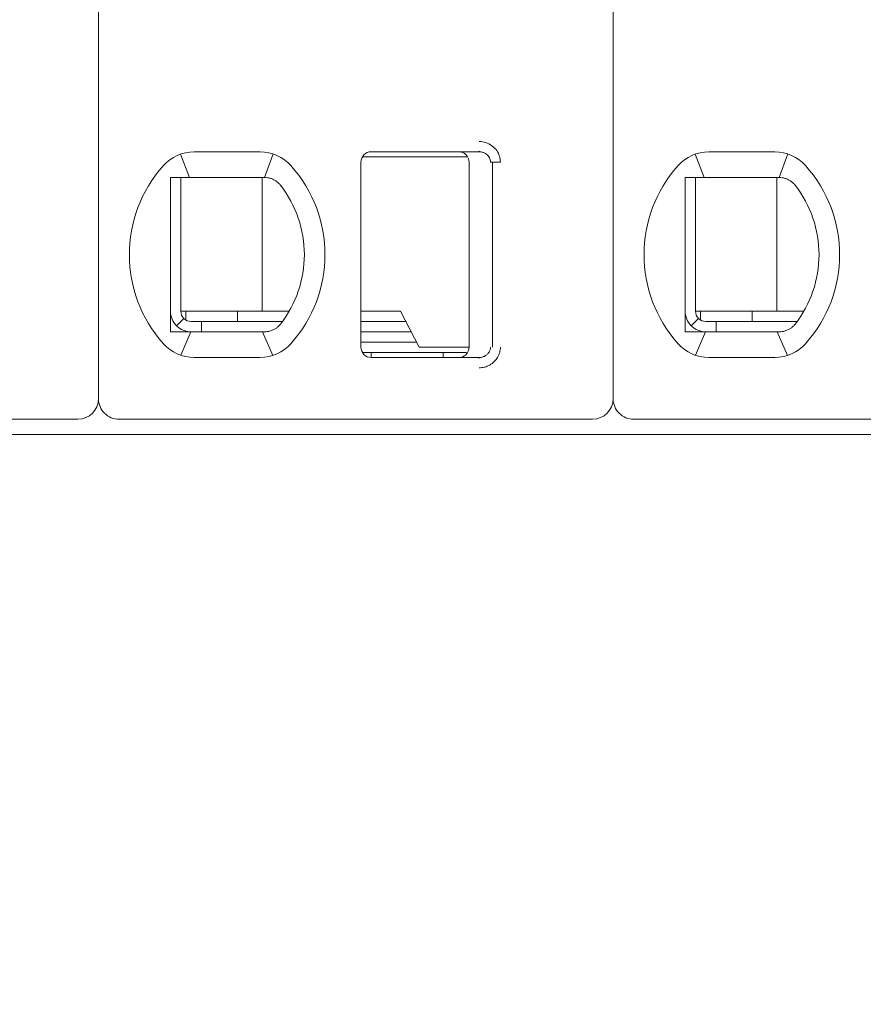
# Model space of a CAD drawing. Header units: millimetres. Extents: x -1114 to 1396, y -630 to 631.
# Tile 606 of 656: x 384 to 392, y 135 to 144. Entities that reach past the tile are written whole.
import ezdxf

# ---------------------------------------------------------------- set-up
doc = ezdxf.new("R2010")
doc.units = ezdxf.units.MM
doc.header["$MEASUREMENT"] = 0

msp = doc.modelspace()

# ---------------------------------------------------------------- linework, layer by layer
at = {"lineweight": 18}
for points, knots in [([(1038.9843, -629.7647), (1038.9843, -629.7647), (-1111.4882, -629.7647), (-1111.4882, -629.7647), (-1111.4882, -629.7647), (-1111.4882, -629.7647), (-1111.4882, 630.7883), (-1111.4882, 630.7883), (-1111.4882, 630.7883), (-1111.4882, 630.7883), (1038.9843, 630.7883), (1038.9843, 630.7883)], [0, 0, 0, 0, 0.333333, 0.333333, 0.333333, 0.333333, 0.666667, 0.666667, 0.666667, 0.666667, 1, 1, 1, 1]), ([(388.3647, 142.9457), (388.3868, 142.9458), (388.4079, 142.9426), (388.429, 142.9358), (388.429, 142.9358), (388.4501, 142.929), (388.4712, 142.9187), (388.4897, 142.9051), (388.4897, 142.9051), (388.5083, 142.8915), (388.5244, 142.8745), (388.5366, 142.8573), (388.5366, 142.8573), (388.5487, 142.8401), (388.5571, 142.8226), (388.5628, 142.804), (388.5628, 142.804), (388.5685, 142.7855), (388.5717, 142.766), (388.5718, 142.7457)], [0, 0, 0, 0, 0.2, 0.2, 0.2, 0.2, 0.4, 0.4, 0.4, 0.4, 0.6, 0.6, 0.6, 0.6, 0.8, 0.8, 0.8, 0.8, 1, 1, 1, 1]), ([(387.3173, 142.8457), (387.2908, 142.8457), (387.2654, 142.8351), (387.2466, 142.8164), (387.2466, 142.8164), (387.2278, 142.7976), (387.2173, 142.7722), (387.2173, 142.7457)], [0, 0, 0, 0, 0.5, 0.5, 0.5, 0.5, 1, 1, 1, 1]), ([(387.3173, 142.8457), (387.2908, 142.8457), (387.2654, 142.8351), (387.2466, 142.8164), (387.2466, 142.8164), (387.2278, 142.7976), (387.2173, 142.7722), (387.2173, 142.7457)], [0, 0, 0, 0, 0.5, 0.5, 0.5, 0.5, 1, 1, 1, 1]), ([(388.1673, 142.8457), (388.1778, 142.8457), (388.1883, 142.844), (388.1983, 142.8407), (388.1983, 142.8407), (388.2083, 142.8375), (388.2177, 142.8326), (388.2262, 142.8265), (388.2262, 142.8265), (388.2347, 142.8203), (388.2421, 142.8128), (388.2483, 142.8044), (388.2483, 142.8044), (388.2544, 142.7959), (388.2592, 142.7864), (388.2625, 142.7764), (388.2625, 142.7764), (388.2657, 142.7665), (388.2673, 142.7561), (388.2673, 142.7457)], [0, 0, 0, 0, 0.2, 0.2, 0.2, 0.2, 0.4, 0.4, 0.4, 0.4, 0.6, 0.6, 0.6, 0.6, 0.8, 0.8, 0.8, 0.8, 1, 1, 1, 1]), ([(388.3647, 142.8457), (388.3735, 142.8457), (388.3822, 142.8447), (388.3907, 142.8428), (388.3907, 142.8428), (388.3991, 142.841), (388.4072, 142.8383), (388.415, 142.8347), (388.415, 142.8347), (388.4225, 142.8312), (388.4297, 142.8269), (388.4363, 142.8219), (388.4363, 142.8219), (388.4425, 142.8171), (388.4481, 142.8117), (388.453, 142.8058), (388.453, 142.8058), (388.4575, 142.8003), (388.4615, 142.7944), (388.4647, 142.7882), (388.4647, 142.7882), (388.468, 142.782), (388.4705, 142.7754), (388.4723, 142.7686), (388.4723, 142.7686), (388.4742, 142.7611), (388.4752, 142.7534), (388.4752, 142.7457)], [0, 0, 0, 0, 0.142857, 0.142857, 0.142857, 0.142857, 0.285714, 0.285714, 0.285714, 0.285714, 0.428571, 0.428571, 0.428571, 0.428571, 0.571429, 0.571429, 0.571429, 0.571429, 0.714286, 0.714286, 0.714286, 0.714286, 0.857143, 0.857143, 0.857143, 0.857143, 1, 1, 1, 1]), ([(385.3673, 142.5957), (385.3741, 142.5957), (385.3809, 142.5957), (385.3877, 142.5957), (385.3877, 142.5957), (385.3945, 142.5957), (385.4013, 142.5957), (385.4082, 142.5957), (385.4082, 142.5957), (385.415, 142.5957), (385.4219, 142.5957), (385.4288, 142.5957)], [0, 0, 0, 0, 0.333333, 0.333333, 0.333333, 0.333333, 0.666667, 0.666667, 0.666667, 0.666667, 1, 1, 1, 1]), ([(385.3673, 142.5957), (385.3673, 142.5447), (385.3673, 142.4922), (385.3673, 142.4373), (385.3673, 142.4373), (385.3673, 142.4098), (385.3673, 142.3817), (385.3673, 142.3528), (385.3673, 142.3528), (385.3673, 142.3383), (385.3673, 142.3237), (385.3673, 142.3087), (385.3673, 142.3087), (385.3673, 142.2938), (385.3673, 142.2786), (385.3673, 142.2633), (385.3673, 142.2633), (385.3673, 142.2325), (385.3673, 142.2009), (385.3673, 142.1682), (385.3673, 142.1682), (385.3673, 142.1355), (385.3673, 142.1017), (385.3673, 142.0664), (385.3673, 142.0664), (385.3673, 142.0487), (385.3673, 142.0307), (385.3673, 142.0126), (385.3673, 142.0126), (385.3673, 141.9945), (385.3673, 141.9763), (385.3673, 141.9578), (385.3673, 141.9578), (385.3673, 141.9392), (385.3673, 141.9205), (385.3673, 141.9016), (385.3673, 141.9016), (385.3673, 141.8826), (385.3673, 141.8633), (385.3673, 141.8443), (385.3673, 141.8443), (385.3673, 141.8063), (385.3673, 141.7687), (385.3673, 141.7317), (385.3673, 141.7317), (385.3673, 141.7224), (385.3673, 141.7132), (385.3673, 141.7039), (385.3673, 141.7039), (385.3673, 141.6947), (385.3673, 141.6855), (385.3673, 141.6764), (385.3673, 141.6764), (385.3673, 141.6582), (385.3673, 141.6404), (385.3673, 141.6229), (385.3673, 141.6229), (385.3673, 141.588), (385.3673, 141.5543), (385.3673, 141.5217), (385.3673, 141.5217), (385.3673, 141.5053), (385.3673, 141.4893), (385.3673, 141.4734), (385.3673, 141.4734), (385.3673, 141.4575), (385.3673, 141.4419), (385.3673, 141.4266), (385.3673, 141.4266), (385.3673, 141.3959), (385.3673, 141.3663), (385.3673, 141.3375), (385.3673, 141.3375), (385.3673, 141.3088), (385.3673, 141.2808), (385.3673, 141.2535), (385.3673, 141.2535), (385.3673, 141.1988), (385.3673, 141.1465), (385.3673, 141.0957)], [0, 0, 0, 0, 0.05, 0.05, 0.05, 0.05, 0.1, 0.1, 0.1, 0.1, 0.15, 0.15, 0.15, 0.15, 0.2, 0.2, 0.2, 0.2, 0.25, 0.25, 0.25, 0.25, 0.3, 0.3, 0.3, 0.3, 0.35, 0.35, 0.35, 0.35, 0.4, 0.4, 0.4, 0.4, 0.45, 0.45, 0.45, 0.45, 0.5, 0.5, 0.5, 0.5, 0.55, 0.55, 0.55, 0.55, 0.6, 0.6, 0.6, 0.6, 0.65, 0.65, 0.65, 0.65, 0.7, 0.7, 0.7, 0.7, 0.75, 0.75, 0.75, 0.75, 0.8, 0.8, 0.8, 0.8, 0.85, 0.85, 0.85, 0.85, 0.9, 0.9, 0.9, 0.9, 0.95, 0.95, 0.95, 0.95, 1, 1, 1, 1]), ([(385.5965, 142.5957), (385.5913, 142.5957), (385.5861, 142.5957), (385.5809, 142.5957), (385.5809, 142.5957), (385.5756, 142.5957), (385.5703, 142.5957), (385.5649, 142.5957), (385.5649, 142.5957), (385.5595, 142.5957), (385.554, 142.5957), (385.5483, 142.5957), (385.5483, 142.5957), (385.5427, 142.5957), (385.5369, 142.5957), (385.5309, 142.5957), (385.5309, 142.5957), (385.5249, 142.5957), (385.5188, 142.5957), (385.5125, 142.5957), (385.5125, 142.5957), (385.5062, 142.5957), (385.4998, 142.5957), (385.4932, 142.5957), (385.4932, 142.5957), (385.4866, 142.5957), (385.4799, 142.5957), (385.4729, 142.5957), (385.4729, 142.5957), (385.466, 142.5957), (385.4589, 142.5957), (385.4515, 142.5957), (385.4515, 142.5957), (385.4441, 142.5957), (385.4366, 142.5957), (385.4288, 142.5957)], [0, 0, 0, 0, 0.111111, 0.111111, 0.111111, 0.111111, 0.222222, 0.222222, 0.222222, 0.222222, 0.333333, 0.333333, 0.333333, 0.333333, 0.444444, 0.444444, 0.444444, 0.444444, 0.555556, 0.555556, 0.555556, 0.555556, 0.666667, 0.666667, 0.666667, 0.666667, 0.777778, 0.777778, 0.777778, 0.777778, 0.888889, 0.888889, 0.888889, 0.888889, 1, 1, 1, 1]), ([(386.2797, 142.5957), (386.275, 142.5957), (386.2703, 142.5957), (386.2657, 142.5957), (386.2657, 142.5957), (386.261, 142.5957), (386.2563, 142.5957), (386.2517, 142.5957), (386.2517, 142.5957), (386.2471, 142.5957), (386.2426, 142.5957), (386.2381, 142.5957)], [0, 0, 0, 0, 0.333333, 0.333333, 0.333333, 0.333333, 0.666667, 0.666667, 0.666667, 0.666667, 1, 1, 1, 1]), ([(386.3774, 142.5702), (386.367, 142.576), (386.3564, 142.5807), (386.3456, 142.5845), (386.3456, 142.5845), (386.3348, 142.5883), (386.3238, 142.5911), (386.3128, 142.5929), (386.3128, 142.5929), (386.3017, 142.5948), (386.2907, 142.5957), (386.2797, 142.5957)], [0, 0, 0, 0, 0.333333, 0.333333, 0.333333, 0.333333, 0.666667, 0.666667, 0.666667, 0.666667, 1, 1, 1, 1]), ([(386.438, 142.5179), (386.4327, 142.5247), (386.427, 142.5313), (386.4207, 142.5375), (386.4207, 142.5375), (386.4144, 142.5438), (386.4075, 142.5497), (386.4003, 142.5552), (386.4003, 142.5552), (386.3931, 142.5607), (386.3854, 142.5657), (386.3774, 142.5702)], [0, 0, 0, 0, 0.333333, 0.333333, 0.333333, 0.333333, 0.666667, 0.666667, 0.666667, 0.666667, 1, 1, 1, 1]), ([(390.3673, 142.5957), (390.3741, 142.5957), (390.3809, 142.5957), (390.3877, 142.5957), (390.3877, 142.5957), (390.3945, 142.5957), (390.4013, 142.5957), (390.4082, 142.5957), (390.4082, 142.5957), (390.415, 142.5957), (390.4219, 142.5957), (390.4288, 142.5957)], [0, 0, 0, 0, 0.333333, 0.333333, 0.333333, 0.333333, 0.666667, 0.666667, 0.666667, 0.666667, 1, 1, 1, 1]), ([(390.3673, 142.5957), (390.3673, 142.5447), (390.3673, 142.4922), (390.3673, 142.4373), (390.3673, 142.4373), (390.3673, 142.4098), (390.3673, 142.3817), (390.3673, 142.3528), (390.3673, 142.3528), (390.3673, 142.3383), (390.3673, 142.3237), (390.3673, 142.3087), (390.3673, 142.3087), (390.3673, 142.2938), (390.3673, 142.2786), (390.3673, 142.2633), (390.3673, 142.2633), (390.3673, 142.2325), (390.3673, 142.2009), (390.3673, 142.1682), (390.3673, 142.1682), (390.3673, 142.1355), (390.3673, 142.1017), (390.3673, 142.0664), (390.3673, 142.0664), (390.3673, 142.0487), (390.3673, 142.0307), (390.3673, 142.0126), (390.3673, 142.0126), (390.3673, 141.9945), (390.3673, 141.9763), (390.3673, 141.9578), (390.3673, 141.9578), (390.3673, 141.9392), (390.3673, 141.9205), (390.3673, 141.9016), (390.3673, 141.9016), (390.3673, 141.8826), (390.3673, 141.8633), (390.3673, 141.8443), (390.3673, 141.8443), (390.3673, 141.8063), (390.3673, 141.7687), (390.3673, 141.7317), (390.3673, 141.7317), (390.3673, 141.7224), (390.3673, 141.7132), (390.3673, 141.7039), (390.3673, 141.7039), (390.3673, 141.6947), (390.3673, 141.6855), (390.3673, 141.6764), (390.3673, 141.6764), (390.3673, 141.6582), (390.3673, 141.6404), (390.3673, 141.6229), (390.3673, 141.6229), (390.3673, 141.588), (390.3673, 141.5543), (390.3673, 141.5217), (390.3673, 141.5217), (390.3673, 141.5053), (390.3673, 141.4893), (390.3673, 141.4734), (390.3673, 141.4734), (390.3673, 141.4575), (390.3673, 141.4419), (390.3673, 141.4266), (390.3673, 141.4266), (390.3673, 141.3959), (390.3673, 141.3663), (390.3673, 141.3375), (390.3673, 141.3375), (390.3673, 141.3088), (390.3673, 141.2808), (390.3673, 141.2535), (390.3673, 141.2535), (390.3673, 141.1988), (390.3673, 141.1465), (390.3673, 141.0957)], [0, 0, 0, 0, 0.05, 0.05, 0.05, 0.05, 0.1, 0.1, 0.1, 0.1, 0.15, 0.15, 0.15, 0.15, 0.2, 0.2, 0.2, 0.2, 0.25, 0.25, 0.25, 0.25, 0.3, 0.3, 0.3, 0.3, 0.35, 0.35, 0.35, 0.35, 0.4, 0.4, 0.4, 0.4, 0.45, 0.45, 0.45, 0.45, 0.5, 0.5, 0.5, 0.5, 0.55, 0.55, 0.55, 0.55, 0.6, 0.6, 0.6, 0.6, 0.65, 0.65, 0.65, 0.65, 0.7, 0.7, 0.7, 0.7, 0.75, 0.75, 0.75, 0.75, 0.8, 0.8, 0.8, 0.8, 0.85, 0.85, 0.85, 0.85, 0.9, 0.9, 0.9, 0.9, 0.95, 0.95, 0.95, 0.95, 1, 1, 1, 1]), ([(390.5965, 142.5957), (390.5913, 142.5957), (390.5861, 142.5957), (390.5809, 142.5957), (390.5809, 142.5957), (390.5756, 142.5957), (390.5703, 142.5957), (390.5649, 142.5957), (390.5649, 142.5957), (390.5595, 142.5957), (390.554, 142.5957), (390.5483, 142.5957), (390.5483, 142.5957), (390.5427, 142.5957), (390.5369, 142.5957), (390.5309, 142.5957), (390.5309, 142.5957), (390.5249, 142.5957), (390.5188, 142.5957), (390.5125, 142.5957), (390.5125, 142.5957), (390.5062, 142.5957), (390.4998, 142.5957), (390.4932, 142.5957), (390.4932, 142.5957), (390.4866, 142.5957), (390.4799, 142.5957), (390.4729, 142.5957), (390.4729, 142.5957), (390.466, 142.5957), (390.4589, 142.5957), (390.4515, 142.5957), (390.4515, 142.5957), (390.4441, 142.5957), (390.4366, 142.5957), (390.4288, 142.5957)], [0, 0, 0, 0, 0.111111, 0.111111, 0.111111, 0.111111, 0.222222, 0.222222, 0.222222, 0.222222, 0.333333, 0.333333, 0.333333, 0.333333, 0.444444, 0.444444, 0.444444, 0.444444, 0.555556, 0.555556, 0.555556, 0.555556, 0.666667, 0.666667, 0.666667, 0.666667, 0.777778, 0.777778, 0.777778, 0.777778, 0.888889, 0.888889, 0.888889, 0.888889, 1, 1, 1, 1]), ([(391.2797, 142.5957), (391.275, 142.5957), (391.2703, 142.5957), (391.2657, 142.5957), (391.2657, 142.5957), (391.261, 142.5957), (391.2563, 142.5957), (391.2517, 142.5957), (391.2517, 142.5957), (391.2471, 142.5957), (391.2426, 142.5957), (391.2381, 142.5957)], [0, 0, 0, 0, 0.333333, 0.333333, 0.333333, 0.333333, 0.666667, 0.666667, 0.666667, 0.666667, 1, 1, 1, 1]), ([(391.3774, 142.5702), (391.367, 142.576), (391.3564, 142.5807), (391.3456, 142.5845), (391.3456, 142.5845), (391.3348, 142.5883), (391.3238, 142.5911), (391.3128, 142.5929), (391.3128, 142.5929), (391.3017, 142.5948), (391.2907, 142.5957), (391.2797, 142.5957)], [0, 0, 0, 0, 0.333333, 0.333333, 0.333333, 0.333333, 0.666667, 0.666667, 0.666667, 0.666667, 1, 1, 1, 1]), ([(391.438, 142.5179), (391.4327, 142.5247), (391.427, 142.5313), (391.4207, 142.5375), (391.4207, 142.5375), (391.4144, 142.5438), (391.4075, 142.5497), (391.4003, 142.5552), (391.4003, 142.5552), (391.3931, 142.5607), (391.3854, 142.5657), (391.3774, 142.5702)], [0, 0, 0, 0, 0.333333, 0.333333, 0.333333, 0.333333, 0.666667, 0.666667, 0.666667, 0.666667, 1, 1, 1, 1]), ([(385.3673, 141.2957), (385.3673, 141.2426), (385.3884, 141.1917), (385.4259, 141.1542), (385.4259, 141.1542), (385.4634, 141.1167), (385.5143, 141.0957), (385.5673, 141.0957)], [0, 0, 0, 0, 0.5, 0.5, 0.5, 0.5, 1, 1, 1, 1]), ([(385.4673, 141.2957), (385.4673, 141.2691), (385.4778, 141.2437), (385.4966, 141.2249), (385.4966, 141.2249), (385.5154, 141.2062), (385.5408, 141.1957), (385.5673, 141.1957)], [0, 0, 0, 0, 0.5, 0.5, 0.5, 0.5, 1, 1, 1, 1]), ([(390.3673, 141.2957), (390.3673, 141.2426), (390.3884, 141.1917), (390.4259, 141.1542), (390.4259, 141.1542), (390.4634, 141.1167), (390.5143, 141.0957), (390.5673, 141.0957)], [0, 0, 0, 0, 0.5, 0.5, 0.5, 0.5, 1, 1, 1, 1]), ([(390.4673, 141.2957), (390.4673, 141.2691), (390.4778, 141.2437), (390.4966, 141.2249), (390.4966, 141.2249), (390.5154, 141.2062), (390.5408, 141.1957), (390.5673, 141.1957)], [0, 0, 0, 0, 0.5, 0.5, 0.5, 0.5, 1, 1, 1, 1]), ([(386.3774, 141.1211), (386.3672, 141.1155), (386.3568, 141.1107), (386.346, 141.107), (386.346, 141.107), (386.3353, 141.1032), (386.3243, 141.1004), (386.3132, 141.0985), (386.3132, 141.0985), (386.3021, 141.0966), (386.2909, 141.0957), (386.2797, 141.0957)], [0, 0, 0, 0, 0.333333, 0.333333, 0.333333, 0.333333, 0.666667, 0.666667, 0.666667, 0.666667, 1, 1, 1, 1]), ([(386.3774, 141.1211), (386.3857, 141.1258), (386.3935, 141.1309), (386.4008, 141.1365), (386.4008, 141.1365), (386.4081, 141.142), (386.4149, 141.148), (386.4211, 141.1542), (386.4211, 141.1542), (386.4273, 141.1604), (386.4329, 141.1668), (386.438, 141.1734)], [0, 0, 0, 0, 0.333333, 0.333333, 0.333333, 0.333333, 0.666667, 0.666667, 0.666667, 0.666667, 1, 1, 1, 1]), ([(391.3774, 141.1211), (391.3672, 141.1155), (391.3568, 141.1107), (391.346, 141.107), (391.346, 141.107), (391.3353, 141.1032), (391.3243, 141.1004), (391.3132, 141.0985), (391.3132, 141.0985), (391.3021, 141.0966), (391.2909, 141.0957), (391.2797, 141.0957)], [0, 0, 0, 0, 0.333333, 0.333333, 0.333333, 0.333333, 0.666667, 0.666667, 0.666667, 0.666667, 1, 1, 1, 1]), ([(391.3774, 141.1211), (391.3857, 141.1258), (391.3935, 141.1309), (391.4008, 141.1365), (391.4008, 141.1365), (391.4081, 141.142), (391.4149, 141.148), (391.4211, 141.1542), (391.4211, 141.1542), (391.4273, 141.1604), (391.4329, 141.1668), (391.438, 141.1734)], [0, 0, 0, 0, 0.333333, 0.333333, 0.333333, 0.333333, 0.666667, 0.666667, 0.666667, 0.666667, 1, 1, 1, 1]), ([(385.3673, 141.0957), (385.3742, 141.0957), (385.3811, 141.0957), (385.3879, 141.0957), (385.3879, 141.0957), (385.3948, 141.0957), (385.4016, 141.0957), (385.4084, 141.0957), (385.4084, 141.0957), (385.4152, 141.0957), (385.422, 141.0957), (385.4288, 141.0957)], [0, 0, 0, 0, 0.333333, 0.333333, 0.333333, 0.333333, 0.666667, 0.666667, 0.666667, 0.666667, 1, 1, 1, 1]), ([(385.4288, 141.0957), (385.4366, 141.0957), (385.4441, 141.0957), (385.4515, 141.0957), (385.4515, 141.0957), (385.4589, 141.0957), (385.466, 141.0957), (385.4729, 141.0957), (385.4729, 141.0957), (385.4799, 141.0957), (385.4866, 141.0957), (385.4932, 141.0957), (385.4932, 141.0957), (385.4998, 141.0957), (385.5062, 141.0957), (385.5125, 141.0957), (385.5125, 141.0957), (385.5188, 141.0957), (385.5249, 141.0957), (385.5309, 141.0957), (385.5309, 141.0957), (385.5369, 141.0957), (385.5427, 141.0957), (385.5483, 141.0957), (385.5483, 141.0957), (385.554, 141.0957), (385.5595, 141.0957), (385.5649, 141.0957), (385.5649, 141.0957), (385.5703, 141.0957), (385.5756, 141.0957), (385.5809, 141.0957), (385.5809, 141.0957), (385.5861, 141.0957), (385.5913, 141.0957), (385.5965, 141.0957)], [0, 0, 0, 0, 0.111111, 0.111111, 0.111111, 0.111111, 0.222222, 0.222222, 0.222222, 0.222222, 0.333333, 0.333333, 0.333333, 0.333333, 0.444444, 0.444444, 0.444444, 0.444444, 0.555556, 0.555556, 0.555556, 0.555556, 0.666667, 0.666667, 0.666667, 0.666667, 0.777778, 0.777778, 0.777778, 0.777778, 0.888889, 0.888889, 0.888889, 0.888889, 1, 1, 1, 1]), ([(386.2381, 141.0957), (386.2426, 141.0957), (386.2472, 141.0957), (386.2518, 141.0957), (386.2518, 141.0957), (386.2564, 141.0957), (386.261, 141.0957), (386.2657, 141.0957), (386.2657, 141.0957), (386.2704, 141.0957), (386.275, 141.0957), (386.2797, 141.0957)], [0, 0, 0, 0, 0.333333, 0.333333, 0.333333, 0.333333, 0.666667, 0.666667, 0.666667, 0.666667, 1, 1, 1, 1]), ([(390.3673, 141.0957), (390.3742, 141.0957), (390.3811, 141.0957), (390.3879, 141.0957), (390.3879, 141.0957), (390.3948, 141.0957), (390.4016, 141.0957), (390.4084, 141.0957), (390.4084, 141.0957), (390.4152, 141.0957), (390.422, 141.0957), (390.4288, 141.0957)], [0, 0, 0, 0, 0.333333, 0.333333, 0.333333, 0.333333, 0.666667, 0.666667, 0.666667, 0.666667, 1, 1, 1, 1]), ([(390.4288, 141.0957), (390.4366, 141.0957), (390.4441, 141.0957), (390.4515, 141.0957), (390.4515, 141.0957), (390.4589, 141.0957), (390.466, 141.0957), (390.4729, 141.0957), (390.4729, 141.0957), (390.4799, 141.0957), (390.4866, 141.0957), (390.4932, 141.0957), (390.4932, 141.0957), (390.4998, 141.0957), (390.5062, 141.0957), (390.5125, 141.0957), (390.5125, 141.0957), (390.5188, 141.0957), (390.5249, 141.0957), (390.5309, 141.0957), (390.5309, 141.0957), (390.5369, 141.0957), (390.5427, 141.0957), (390.5483, 141.0957), (390.5483, 141.0957), (390.554, 141.0957), (390.5595, 141.0957), (390.5649, 141.0957), (390.5649, 141.0957), (390.5703, 141.0957), (390.5756, 141.0957), (390.5809, 141.0957), (390.5809, 141.0957), (390.5861, 141.0957), (390.5913, 141.0957), (390.5965, 141.0957)], [0, 0, 0, 0, 0.111111, 0.111111, 0.111111, 0.111111, 0.222222, 0.222222, 0.222222, 0.222222, 0.333333, 0.333333, 0.333333, 0.333333, 0.444444, 0.444444, 0.444444, 0.444444, 0.555556, 0.555556, 0.555556, 0.555556, 0.666667, 0.666667, 0.666667, 0.666667, 0.777778, 0.777778, 0.777778, 0.777778, 0.888889, 0.888889, 0.888889, 0.888889, 1, 1, 1, 1]), ([(391.2381, 141.0957), (391.2426, 141.0957), (391.2472, 141.0957), (391.2518, 141.0957), (391.2518, 141.0957), (391.2564, 141.0957), (391.261, 141.0957), (391.2657, 141.0957), (391.2657, 141.0957), (391.2704, 141.0957), (391.275, 141.0957), (391.2797, 141.0957)], [0, 0, 0, 0, 0.333333, 0.333333, 0.333333, 0.333333, 0.666667, 0.666667, 0.666667, 0.666667, 1, 1, 1, 1]), ([(387.2173, 140.9457), (387.2173, 140.9191), (387.2278, 140.8937), (387.2466, 140.8749), (387.2466, 140.8749), (387.2654, 140.8562), (387.2908, 140.8457), (387.3173, 140.8457)], [0, 0, 0, 0, 0.5, 0.5, 0.5, 0.5, 1, 1, 1, 1]), ([(387.2173, 140.9457), (387.2173, 140.9191), (387.2278, 140.8937), (387.2466, 140.8749), (387.2466, 140.8749), (387.2654, 140.8562), (387.2908, 140.8457), (387.3173, 140.8457)], [0, 0, 0, 0, 0.5, 0.5, 0.5, 0.5, 1, 1, 1, 1]), ([(388.2673, 140.9457), (388.2673, 140.9352), (388.2657, 140.9248), (388.2624, 140.9148), (388.2624, 140.9148), (388.2592, 140.9049), (388.2544, 140.8954), (388.2483, 140.887), (388.2483, 140.887), (388.2422, 140.8785), (388.2347, 140.871), (388.2263, 140.8649), (388.2263, 140.8649), (388.2178, 140.8587), (388.2084, 140.8539), (388.1984, 140.8506), (388.1984, 140.8506), (388.1884, 140.8473), (388.1779, 140.8457), (388.1673, 140.8457)], [0, 0, 0, 0, 0.2, 0.2, 0.2, 0.2, 0.4, 0.4, 0.4, 0.4, 0.6, 0.6, 0.6, 0.6, 0.8, 0.8, 0.8, 0.8, 1, 1, 1, 1]), ([(388.4752, 140.9457), (388.4752, 140.9372), (388.474, 140.9287), (388.4716, 140.9205), (388.4716, 140.9205), (388.4693, 140.9123), (388.4658, 140.9044), (388.4613, 140.8971), (388.4613, 140.8971), (388.4568, 140.8897), (388.4511, 140.8828), (388.4447, 140.8767), (388.4447, 140.8767), (388.4381, 140.8704), (388.4306, 140.8649), (388.4226, 140.8605), (388.4226, 140.8605), (388.414, 140.8557), (388.4048, 140.852), (388.3952, 140.8495), (388.3952, 140.8495), (388.3853, 140.847), (388.375, 140.8457), (388.3647, 140.8457)], [0, 0, 0, 0, 0.166667, 0.166667, 0.166667, 0.166667, 0.333333, 0.333333, 0.333333, 0.333333, 0.5, 0.5, 0.5, 0.5, 0.666667, 0.666667, 0.666667, 0.666667, 0.833333, 0.833333, 0.833333, 0.833333, 1, 1, 1, 1]), ([(388.5718, 140.9457), (388.5718, 140.9283), (388.5696, 140.9115), (388.565, 140.8949), (388.565, 140.8949), (388.5605, 140.8784), (388.5536, 140.8621), (388.5448, 140.847), (388.5448, 140.847), (388.536, 140.8318), (388.5252, 140.818), (388.5124, 140.8054), (388.5124, 140.8054), (388.4996, 140.7929), (388.4846, 140.7818), (388.4689, 140.7728), (388.4689, 140.7728), (388.4532, 140.7639), (388.4368, 140.7573), (388.4194, 140.7527), (388.4194, 140.7527), (388.402, 140.7482), (388.3838, 140.7458), (388.3647, 140.7457)], [0, 0, 0, 0, 0.166667, 0.166667, 0.166667, 0.166667, 0.333333, 0.333333, 0.333333, 0.333333, 0.5, 0.5, 0.5, 0.5, 0.666667, 0.666667, 0.666667, 0.666667, 0.833333, 0.833333, 0.833333, 0.833333, 1, 1, 1, 1]), ([(384.6673, 140.4457), (384.6673, 140.3926), (384.6884, 140.3417), (384.7259, 140.3042), (384.7259, 140.3042), (384.7634, 140.2667), (384.8143, 140.2457), (384.8673, 140.2457)], [0, 0, 0, 0, 0.5, 0.5, 0.5, 0.5, 1, 1, 1, 1]), ([(389.6673, 140.4457), (389.6673, 140.3926), (389.6884, 140.3417), (389.7259, 140.3042), (389.7259, 140.3042), (389.7634, 140.2667), (389.8143, 140.2457), (389.8673, 140.2457)], [0, 0, 0, 0, 0.5, 0.5, 0.5, 0.5, 1, 1, 1, 1])]:
    msp.add_open_spline(points, degree=3, knots=knots, dxfattribs=at)
for points in [[(384.6673, 150.8657), (384.6673, 150.8657), (384.6673, 140.4457), (384.6673, 140.4457)], [(384.6673, 150.8657), (384.6673, 150.8657), (384.6673, 140.4457), (384.6673, 140.4457)], [(389.6673, 150.8657), (389.6673, 150.8657), (389.6673, 140.4457), (389.6673, 140.4457)], [(389.6673, 150.8657), (389.6673, 150.8657), (389.6673, 140.4457), (389.6673, 140.4457)], [(385.5965, 142.8457), (385.4827, 142.8457), (385.3742, 142.7972), (385.2983, 142.7123)], [(385.5965, 142.8457), (385.4827, 142.8457), (385.3742, 142.7972), (385.2983, 142.7123)], [(385.4657, 142.8237), (385.4657, 142.8237), (385.5502, 142.5957), (385.5502, 142.5957)], [(385.5965, 142.8457), (385.5965, 142.8457), (386.2381, 142.8457), (386.2381, 142.8457)], [(385.5965, 142.8457), (385.5965, 142.8457), (386.2381, 142.8457), (386.2381, 142.8457)], [(386.5363, 142.7123), (386.4604, 142.7972), (386.352, 142.8457), (386.2381, 142.8457)], [(386.5363, 142.7123), (386.4604, 142.7972), (386.352, 142.8457), (386.2381, 142.8457)], [(386.279, 142.5957), (386.279, 142.5957), (386.3645, 142.8252), (386.3645, 142.8252)], [(387.3173, 142.8457), (387.3173, 142.8457), (388.3647, 142.8457), (388.3647, 142.8457)], [(387.3173, 142.8457), (387.3173, 142.8457), (388.3647, 142.8457), (388.3647, 142.8457)], [(388.3637, 142.8526), (388.3637, 142.8526), (388.4073, 142.8378), (388.4073, 142.8378)], [(390.5965, 142.8457), (390.4827, 142.8457), (390.3742, 142.7972), (390.2983, 142.7123)], [(390.5965, 142.8457), (390.4827, 142.8457), (390.3742, 142.7972), (390.2983, 142.7123)], [(390.4657, 142.8237), (390.4657, 142.8237), (390.5502, 142.5957), (390.5502, 142.5957)], [(390.5965, 142.8457), (390.5965, 142.8457), (391.2381, 142.8457), (391.2381, 142.8457)], [(390.5965, 142.8457), (390.5965, 142.8457), (391.2381, 142.8457), (391.2381, 142.8457)], [(391.5363, 142.7123), (391.4604, 142.7972), (391.352, 142.8457), (391.2381, 142.8457)], [(391.5363, 142.7123), (391.4604, 142.7972), (391.352, 142.8457), (391.2381, 142.8457)], [(391.279, 142.5957), (391.279, 142.5957), (391.3645, 142.8252), (391.3645, 142.8252)], [(387.2173, 140.9457), (387.2173, 140.9457), (387.2173, 142.7457), (387.2173, 142.7457)], [(387.2173, 140.9457), (387.2173, 140.9457), (387.2173, 142.7457), (387.2173, 142.7457)], [(387.8982, 142.7957), (387.8982, 142.7957), (387.2307, 142.7957), (387.2307, 142.7957)], [(388.2475, 142.7957), (388.2475, 142.7957), (387.8982, 142.7957), (387.8982, 142.7957)], [(388.2673, 140.9457), (388.2673, 140.9457), (388.2673, 142.7457), (388.2673, 142.7457)], [(388.4752, 142.7457), (388.4752, 142.7457), (388.5718, 142.7457), (388.5718, 142.7457)], [(388.4951, 140.9457), (388.4951, 140.9457), (388.4951, 142.7457), (388.4951, 142.7457)], [(385.2983, 142.7123), (384.857, 142.2188), (384.857, 141.4725), (385.2983, 140.979)], [(385.2983, 142.7123), (384.857, 142.2188), (384.857, 141.4725), (385.2983, 140.979)], [(386.5363, 140.979), (386.9777, 141.4725), (386.9777, 142.2188), (386.5363, 142.7123)], [(386.5363, 140.979), (386.9777, 141.4725), (386.9777, 142.2188), (386.5363, 142.7123)], [(390.2983, 142.7123), (389.857, 142.2188), (389.857, 141.4725), (390.2983, 140.979)], [(390.2983, 142.7123), (389.857, 142.2188), (389.857, 141.4725), (390.2983, 140.979)], [(391.5363, 140.979), (391.9777, 141.4725), (391.9777, 142.2188), (391.5363, 142.7123)], [(391.5363, 140.979), (391.9777, 141.4725), (391.9777, 142.2188), (391.5363, 142.7123)], [(385.4673, 142.5956), (385.4673, 142.5956), (385.4673, 141.2957), (385.4673, 141.2957)], [(386.2381, 142.5957), (386.2381, 142.5957), (385.5965, 142.5957), (385.5965, 142.5957)], [(386.2564, 142.5956), (386.2564, 142.5956), (386.2564, 141.2957), (386.2564, 141.2957)], [(390.4673, 142.5956), (390.4673, 142.5956), (390.4673, 141.2957), (390.4673, 141.2957)], [(391.2381, 142.5957), (391.2381, 142.5957), (390.5965, 142.5957), (390.5965, 142.5957)], [(391.2564, 142.5956), (391.2564, 142.5956), (391.2564, 141.2957), (391.2564, 141.2957)], [(386.6673, 141.8457), (386.6673, 142.0889), (386.5867, 142.3253), (386.438, 142.5179)], [(391.6673, 141.8457), (391.6673, 142.0889), (391.5867, 142.3253), (391.438, 142.5179)], [(386.438, 141.1734), (386.5867, 141.366), (386.6673, 141.6024), (386.6673, 141.8457)], [(391.438, 141.1734), (391.5867, 141.366), (391.6673, 141.6024), (391.6673, 141.8457)], [(385.4673, 141.2957), (385.4673, 141.2957), (386.2268, 141.2957), (386.2268, 141.2957)], [(385.5173, 141.2091), (385.5173, 141.2091), (385.5173, 141.2957), (385.5173, 141.2957)], [(386.0173, 141.1957), (386.0173, 141.1957), (386.0173, 141.2957), (386.0173, 141.2957)], [(386.2268, 141.2957), (386.2268, 141.2957), (386.2776, 141.2957), (386.2776, 141.2957)], [(386.52, 141.2957), (386.52, 141.2957), (386.2776, 141.2957), (386.2776, 141.2957)], [(387.6016, 141.2957), (387.6016, 141.2957), (387.2173, 141.2957), (387.2173, 141.2957)], [(387.7822, 140.9457), (387.7822, 140.9457), (387.6016, 141.2957), (387.6016, 141.2957)], [(390.4673, 141.2957), (390.4673, 141.2957), (391.2268, 141.2957), (391.2268, 141.2957)], [(390.5173, 141.2091), (390.5173, 141.2091), (390.5173, 141.2957), (390.5173, 141.2957)], [(391.0173, 141.1957), (391.0173, 141.1957), (391.0173, 141.2957), (391.0173, 141.2957)], [(391.2268, 141.2957), (391.2268, 141.2957), (391.2776, 141.2957), (391.2776, 141.2957)], [(391.52, 141.2957), (391.52, 141.2957), (391.2776, 141.2957), (391.2776, 141.2957)], [(385.4966, 141.2249), (385.4966, 141.2249), (385.4259, 141.1542), (385.4259, 141.1542)], [(385.6673, 141.1957), (385.6673, 141.1957), (385.5673, 141.1957), (385.5673, 141.1957)], [(385.6673, 141.1957), (385.6673, 141.1957), (385.6673, 141.0957), (385.6673, 141.0957)], [(385.6673, 141.1957), (385.6673, 141.1957), (386.4547, 141.1957), (386.4547, 141.1957)], [(387.2173, 141.1957), (387.2173, 141.1957), (387.6532, 141.1957), (387.6532, 141.1957)], [(390.4966, 141.2249), (390.4966, 141.2249), (390.4259, 141.1542), (390.4259, 141.1542)], [(390.6673, 141.1957), (390.6673, 141.1957), (390.5673, 141.1957), (390.5673, 141.1957)], [(390.6673, 141.1957), (390.6673, 141.1957), (390.6673, 141.0957), (390.6673, 141.0957)], [(390.6673, 141.1957), (390.6673, 141.1957), (391.4547, 141.1957), (391.4547, 141.1957)], [(385.4667, 140.8673), (385.4667, 140.8673), (385.5641, 141.0956), (385.5641, 141.0956)], [(385.5965, 141.0957), (385.5965, 141.0957), (386.2381, 141.0957), (386.2381, 141.0957)], [(386.2612, 141.0957), (386.2612, 141.0957), (386.3624, 140.8654), (386.3624, 140.8654)], [(387.7048, 141.0957), (387.7048, 141.0957), (387.2173, 141.0957), (387.2173, 141.0957)], [(390.4667, 140.8673), (390.4667, 140.8673), (390.5641, 141.0956), (390.5641, 141.0956)], [(390.5965, 141.0957), (390.5965, 141.0957), (391.2381, 141.0957), (391.2381, 141.0957)], [(391.2612, 141.0957), (391.2612, 141.0957), (391.3624, 140.8654), (391.3624, 140.8654)], [(385.2983, 140.979), (385.3742, 140.8941), (385.4827, 140.8457), (385.5965, 140.8457)], [(385.2983, 140.979), (385.3742, 140.8941), (385.4827, 140.8457), (385.5965, 140.8457)], [(386.2381, 140.8457), (386.352, 140.8457), (386.4604, 140.8941), (386.5363, 140.979)], [(386.2381, 140.8457), (386.352, 140.8457), (386.4604, 140.8941), (386.5363, 140.979)], [(387.7564, 140.9957), (387.7564, 140.9957), (387.2173, 140.9957), (387.2173, 140.9957)], [(387.7822, 140.9457), (387.7822, 140.9457), (387.8982, 140.9457), (387.8982, 140.9457)], [(387.8982, 140.9457), (387.8982, 140.9457), (388.2607, 140.9457), (388.2607, 140.9457)], [(390.2983, 140.979), (390.3742, 140.8941), (390.4827, 140.8457), (390.5965, 140.8457)], [(390.2983, 140.979), (390.3742, 140.8941), (390.4827, 140.8457), (390.5965, 140.8457)], [(391.2381, 140.8457), (391.352, 140.8457), (391.4604, 140.8941), (391.5363, 140.979)], [(391.2381, 140.8457), (391.352, 140.8457), (391.4604, 140.8941), (391.5363, 140.979)], [(385.5965, 140.8457), (385.5965, 140.8457), (386.2381, 140.8457), (386.2381, 140.8457)], [(386.2381, 140.8457), (386.2381, 140.8457), (385.5965, 140.8457), (385.5965, 140.8457)], [(388.2438, 140.8957), (388.2438, 140.8957), (387.2307, 140.8957), (387.2307, 140.8957)], [(387.3173, 140.8457), (387.3173, 140.8457), (387.3173, 140.8957), (387.3173, 140.8957)], [(387.3173, 140.8457), (387.3173, 140.8457), (388.3647, 140.8457), (388.3647, 140.8457)], [(387.3173, 140.8457), (387.3173, 140.8457), (388.3647, 140.8457), (388.3647, 140.8457)], [(388.0173, 140.8957), (388.0173, 140.8957), (388.0173, 140.8457), (388.0173, 140.8457)], [(388.3869, 140.8477), (388.3869, 140.8477), (388.3637, 140.8387), (388.3637, 140.8387)], [(388.3647, 140.8388), (388.3647, 140.8388), (388.3647, 140.8457), (388.3647, 140.8457)], [(390.5965, 140.8457), (390.5965, 140.8457), (391.2381, 140.8457), (391.2381, 140.8457)], [(391.2381, 140.8457), (391.2381, 140.8457), (390.5965, 140.8457), (390.5965, 140.8457)], [(384.4673, 140.2457), (384.5778, 140.2457), (384.6673, 140.3352), (384.6673, 140.4457)], [(389.4673, 140.2457), (389.5778, 140.2457), (389.6673, 140.3352), (389.6673, 140.4457)], [(379.8673, 140.2457), (379.8673, 140.2457), (384.4673, 140.2457), (384.4673, 140.2457)], [(384.8673, 140.2457), (384.8673, 140.2457), (389.4673, 140.2457), (389.4673, 140.2457)], [(389.8673, 140.2457), (389.8673, 140.2457), (394.4673, 140.2457), (394.4673, 140.2457)], [(414.5173, 140.0957), (414.5173, 140.0957), (374.8173, 140.0957), (374.8173, 140.0957)]]:
    msp.add_open_spline(points, degree=3, dxfattribs=at)

doc.saveas('drawing.dxf')
